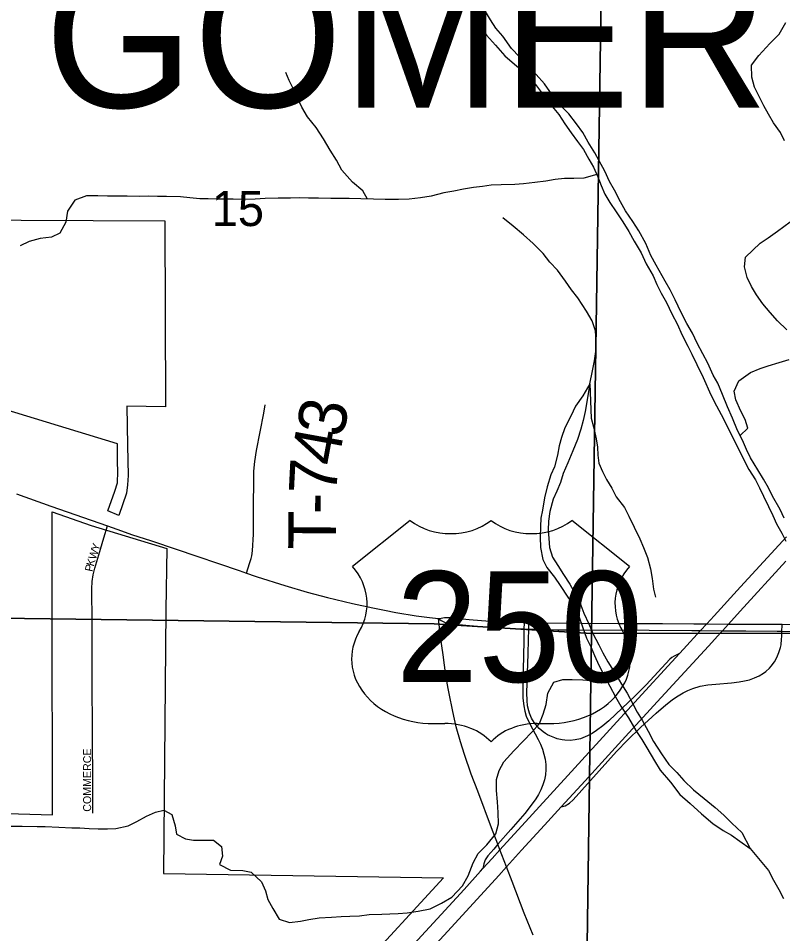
# Model space of a CAD drawing. Extents: x 1874609 to 2204689, y 815661 to 1281160.
# Drawn here: x 2031346 to 2036147, y 1039003 to 1044757 of the extents above; entities that cross this region are included whole.
import ezdxf

# ---------------------------------------------------------------- set-up
doc = ezdxf.new("R2010")
doc.units = 0
for name, color, linetype in [('GM_X_City_Street', 7, 'Continuous'), ('GM_X_City_Street_Text', 7, 'Continuous'), ('GM_X_Corporation', 7, 'Continuous'), ('GM_X_County_Road', 7, 'Continuous'), ('GM_X_Interchange_Ramps', 7, 'Continuous'), ('GM_X_Interstate_Route', 7, 'Continuous'), ('GM_X_Major_River', 7, 'Continuous'), ('GM_X_Minor_River', 7, 'Continuous'), ('GM_X_Section', 7, 'Continuous'), ('GM_X_Section_Text', 7, 'Continuous'), ('GM_X_Township_Road', 7, 'Continuous'), ('GM_X_Township_Road_Text', 7, 'Continuous'), ('GM_X_Township_Text', 7, 'Continuous'), ('GM_X_US_Location', 7, 'Continuous'), ('GM_X_US_Route', 7, 'Continuous'), ('GM_X_US_Shield', 7, 'Continuous')]:
    doc.layers.add(name, color=color, linetype=linetype)

msp = doc.modelspace()

# ---------------------------------------------------------------- linework, layer by layer
at = {"layer": 'GM_X_City_Street'}
msp.add_lwpolyline([(2031814.4, 1039760.8), (2031813.3, 1039905.1), (2031811.4, 1040295.4), (2031810, 1040570.9), (2031810.3, 1040839.8), (2031808.8, 1040961.1), (2031807.7, 1041171), (2031810.4, 1041216.8), (2031816.2, 1041259), (2031825.5, 1041300.6), (2031850.9, 1041385.4), (2031883.5, 1041492), (2031906.2, 1041566.4)], dxfattribs=at)
at = {"layer": 'GM_X_Corporation'}
for points in [[(2030911.6, 1043490.2), (2032265.1, 1043485.4), (2032271.1, 1042314.8), (2032026.5, 1042318.9), (2032032.6, 1042072.2), (2032036.6, 1041883.8), (2032032.6, 1041825.7), (2032024.6, 1041773.6), (2031976.5, 1041633.2), (2031908.9, 1041661.8), (2031952.4, 1041785.6), (2031968.5, 1041837.7), (2031970.5, 1041907.9), (2031968.5, 1041970), (2031968.5, 1042082.2), (2031075.8, 1042355.6)], [(2031132.3, 1039762.8), (2031561.3, 1039750), (2031558.8, 1041045.5), (2031558.8, 1041654.5), (2031804.1, 1041569.4), (2032279.1, 1041424.6), (2032271.4, 1041039.2), (2032258.5, 1039382.8), (2034016.7, 1039355), (2033469.2, 1038759.2), (2033074.3, 1038349.2), (2032250.5, 1038361.1), (2032255.4, 1037344.1), (2029572.7, 1037385.2)]]:
    msp.add_lwpolyline(points, dxfattribs=at)
at = {"layer": 'GM_X_County_Road'}
for points in [[(2034051.9, 1040513.4), (2034045.6, 1040545.3), (2034032, 1040626.4), (2034013.6, 1040756.4), (2033996.7, 1040870.2), (2033984.8, 1040984.1)], [(2034578.9, 1038995), (2034524, 1039132.2), (2034446.8, 1039331.2), (2034411.7, 1039424), (2034382.9, 1039500.1), (2034371.3, 1039530.9), (2034358.1, 1039565.5), (2034319, 1039668.9), (2034231.2, 1039898.7), (2034190.3, 1040006.2), (2034147.5, 1040130.5), (2034122.9, 1040209), (2034096.8, 1040304.2), (2034074.5, 1040400.2), (2034051.9, 1040513.4)]]:
    msp.add_lwpolyline(points, dxfattribs=at)
at = {"layer": 'GM_X_Interchange_Ramps'}
for points in [[(2034523, 1040960.9), (2034522.9, 1040955.6), (2034522.1, 1040918.8), (2034520.8, 1040862.8), (2034520.1, 1040830.2), (2034518.7, 1040764.1), (2034517.6, 1040649), (2034514.1, 1040533.6), (2034515, 1040484.1), (2034520.2, 1040435), (2034527.1, 1040402.9), (2034536.6, 1040371.5), (2034555.9, 1040326.2), (2034610.4, 1040224.2), (2034624.8, 1040194.6), (2034637.4, 1040164), (2034647.6, 1040132.7), (2034655, 1040100.6), (2034659.2, 1040068), (2034659.8, 1040035.2), (2034657, 1040002.5), (2034650.6, 1039970.2), (2034640.9, 1039938.8), (2034628.4, 1039908.3), (2034613.3, 1039879.1), (2034596.3, 1039850.9), (2034567.8, 1039810.4), (2034526.5, 1039758.9), (2034439.9, 1039659.4), (2034358.1, 1039565.5), (2034331.6, 1039535.1), (2034295.5, 1039493.6), (2034277.9, 1039466.8), (2034269.6, 1039442), (2034263.5, 1039412.3)], [(2035498.8, 1040765.1), (2035465.4, 1040748.8), (2035450.2, 1040739), (2035437.8, 1040728.5), (2035290.3, 1040568.2), (2035220.5, 1040499.1), (2035054.1, 1040341.7), (2035017.1, 1040309.4), (2034978, 1040279.7), (2034950.5, 1040262), (2034921.7, 1040246.3), (2034891.5, 1040233.6), (2034876, 1040228.6), (2034844.2, 1040221.5), (2034811.6, 1040218.7), (2034778.9, 1040219.8), (2034762.7, 1040221.8), (2034730.7, 1040228.9), (2034715.1, 1040233.8), (2034684.9, 1040246.5), (2034670.4, 1040254.1), (2034656.5, 1040262.7), (2034643.1, 1040272.1), (2034630.4, 1040282.4), (2034618.4, 1040293.5), (2034607.1, 1040305.4), (2034596.5, 1040317.9), (2034586.7, 1040331), (2034569.8, 1040359), (2034556.9, 1040389), (2034551.7, 1040404.5), (2034544.7, 1040436.3), (2034541.2, 1040468.7), (2034540.1, 1040517.9), (2034547.7, 1040763.4), (2034550.3, 1040850.7), (2034552.1, 1040917.9), (2034553.1, 1040955.3), (2034553.2, 1040960)], [(2034756.4, 1039801.5), (2034780.5, 1039807.6), (2034807.5, 1039824.7), (2034830.6, 1039844.5), (2035103.1, 1040149.4), (2035171.8, 1040220.1), (2035254.7, 1040300.1), (2035351.5, 1040389.1), (2035413.7, 1040443), (2035452.7, 1040473.2), (2035479.6, 1040492), (2035522, 1040517.2), (2035551.5, 1040531.6), (2035581.8, 1040544.2), (2035628.9, 1040558.5), (2035677.3, 1040567.6), (2035726.3, 1040572.8), (2035824.9, 1040579.9), (2035873.9, 1040586), (2035906.1, 1040592), (2035938.1, 1040600.2), (2035969.2, 1040611), (2035999, 1040624.5), (2036027.2, 1040641.5), (2036040.4, 1040651), (2036064.6, 1040673.3), (2036075.6, 1040685.3), (2036095.1, 1040711.7), (2036111.2, 1040740.4), (2036123.7, 1040770.9), (2036133, 1040802.4), (2036136.4, 1040818.5), (2036140.4, 1040854), (2036141.5, 1040871.6), (2036142.1, 1040904.5), (2036142.7, 1040942.1), (2036142.8, 1040948.2)]]:
    msp.add_lwpolyline(points, dxfattribs=at)
at = {"layer": 'GM_X_Interstate_Route'}
for points in [[(2033757.6, 1038857.7), (2034001.8, 1039123.4), (2034145.3, 1039281.4), (2034248.6, 1039395.6), (2034263.5, 1039412.3), (2034321.3, 1039476.2), (2034371.3, 1039530.9), (2034575.8, 1039754.6), (2034841.2, 1040045.6), (2035240.1, 1040481.3), (2035450, 1040711.8), (2035498.8, 1040765.1), (2035524.5, 1040792.7), (2035631.6, 1040909.1), (2035670.2, 1040951.1), (2035716.5, 1041001.4), (2035882.4, 1041183.2), (2036170.9, 1041497.4)], [(2035757.9, 1040895.7), (2035768.9, 1040907.9), (2035806.9, 1040949.8), (2035879.6, 1041030), (2036166.3, 1041346)], [(2032271.2, 1037288.4), (2032298.9, 1037310.6), (2032487.8, 1037468), (2032636.1, 1037597.3), (2032819.6, 1037761.1), (2032976.2, 1037905.6), (2033130.5, 1038052.7), (2033270.5, 1038191), (2033396.8, 1038319.8), (2033520.8, 1038450.7), (2033886.6, 1038849.9), (2033931, 1038898.3), (2034020.3, 1038994.5), (2034363.2, 1039370.1), (2034411.7, 1039424), (2034505.8, 1039528.8), (2034650.3, 1039685.9), (2034756.4, 1039801.5), (2034905.3, 1039964), (2035115.3, 1040194.6), (2035359.3, 1040460.6), (2035681.3, 1040811.1), (2035757.9, 1040895.7)]]:
    msp.add_lwpolyline(points, dxfattribs=at)
at = {"layer": 'GM_X_Major_River'}
for points in [[(2034201.9, 1044768.2), (2034249.7, 1044701.8), (2034287.6, 1044651.5), (2034343.5, 1044589), (2034401.4, 1044522.6), (2034463.4, 1044470.1), (2034523.3, 1044419.7), (2034581.3, 1044357.3), (2034639.1, 1044282.8), (2034699, 1044202.2), (2034740.9, 1044151.9), (2034778.8, 1044093.5), (2034818.7, 1044037.2), (2034858.6, 1043982.8), (2034896.5, 1043932.5), (2034928.3, 1043872.2), (2034958.2, 1043821.9), (2034986.1, 1043761.6), (2035005.9, 1043707.3), (2035029.8, 1043653), (2035061.6, 1043598.7), (2035101.5, 1043540.4), (2035143.4, 1043478), (2035181.3, 1043417.6), (2035213.1, 1043357.3), (2035259, 1043282.8), (2035288.8, 1043214.5), (2035332.6, 1043138.1), (2035356.5, 1043083.8), (2035384.3, 1043029.5), (2035418.2, 1042971.1), (2035450, 1042898.8), (2035485.9, 1042832.4), (2035513.7, 1042770.1), (2035551.5, 1042695.7), (2035575.4, 1042645.4), (2035607.3, 1042581.1), (2035647.1, 1042498.6), (2035694.8, 1042390.1), (2035730.6, 1042321.7), (2035760.5, 1042267.4), (2035790.3, 1042211.1), (2035905.8, 1041977.8), (2035933.6, 1041921.5), (2035975.5, 1041857.1), (2036001.4, 1041806.9), (2036027.3, 1041754.6), (2036057.1, 1041688.2), (2036085, 1041631.9), (2036108.8, 1041579.7), (2036140.7, 1041521.3), (2036166.6, 1041471.1)], [(2036157.1, 1041615.6), (2036131.2, 1041669.8), (2036083.4, 1041754.3), (2036057.5, 1041806.6), (2036025.6, 1041860.9), (2035991.8, 1041919.3), (2035943.9, 1041995.7), (2035920.1, 1042046), (2035894.2, 1042106.3), (2035862.4, 1042166.6), (2035832.6, 1042245), (2035800.8, 1042315.4), (2035768.9, 1042391.8), (2035739.1, 1042464.1), (2035711.3, 1042514.4), (2035677.4, 1042588.8), (2035645.6, 1042649.1), (2035609.7, 1042715.5), (2035579.9, 1042777.8), (2035544, 1042838.2), (2035510.2, 1042908.5), (2035472.4, 1042986.9), (2035440.6, 1043051.3), (2035408.7, 1043105.6), (2035352.9, 1043206.2), (2035319, 1043266.5), (2035287.2, 1043340.9), (2035243.4, 1043421.3), (2035205.5, 1043479.7), (2035159.7, 1043548.1), (2035127.8, 1043604.4), (2035090, 1043676.8), (2035060.1, 1043731.1), (2035030.3, 1043797.5), (2034994.4, 1043861.8), (2034966.5, 1043912.1), (2034924.7, 1043978.5), (2034890.8, 1044038.9), (2034850.9, 1044095.2), (2034803.1, 1044157.6), (2034737.1, 1044224.1), (2034699.2, 1044276.5), (2034651.4, 1044344.9), (2034599.5, 1044403.3), (2034541.5, 1044465.8), (2034493.6, 1044516.2), (2034443.7, 1044568.5), (2034389.8, 1044645), (2034345.9, 1044695.4), (2034312, 1044747.7), (2034280.1, 1044800)]]:
    msp.add_lwpolyline(points, dxfattribs=at)
at = {"layer": 'GM_X_Minor_River'}
for points in [[(2036157.6, 1043987.1), (2036133.7, 1044039.3), (2036089.8, 1044099.7), (2036057.9, 1044154), (2036028, 1044208.3), (2035970.3, 1044325), (2035952.5, 1044387.2), (2035950.8, 1044463.5), (2035997.1, 1044523.5), (2036065.5, 1044599.4), (2036123.9, 1044657.3), (2036166.2, 1044731.4)], [(2033538.2, 1043621.6), (2033510.3, 1043673.9), (2033444.4, 1043728.3), (2033378.5, 1043802.9), (2033344.6, 1043865.2), (2033304.8, 1043927.6), (2033262.9, 1044000), (2033217.1, 1044070.4), (2033163.2, 1044138.9), (2033127.3, 1044199.2), (2033075.6, 1044307.8), (2033047.8, 1044366.1), (2033025.9, 1044416.4)], [(2034979.5, 1043775.7), (2034897.8, 1043751.9), (2034835.7, 1043750.2), (2034777.5, 1043750.5), (2034717.4, 1043744.7), (2034659.2, 1043732.9), (2034591, 1043725.2), (2034518.8, 1043717.5), (2034464.7, 1043713.8), (2034378.5, 1043710.1), (2034316.3, 1043708.4), (2034262.2, 1043700.6), (2034204, 1043694.8), (2034141.8, 1043683.1), (2034081.6, 1043671.3), (2034019.5, 1043659.5), (2033939.2, 1043639.8), (2033871, 1043628.1), (2033800.8, 1043620.4), (2033734.7, 1043618.7), (2033650.5, 1043619.1), (2033576.3, 1043621.4), (2033498.1, 1043621.8), (2033424, 1043624.1), (2033309.7, 1043624.6), (2033231.5, 1043627), (2033169.4, 1043627.2), (2033113.3, 1043629.5), (2033055.1, 1043627.8), (2032979, 1043626.1), (2032896.8, 1043624.4), (2032832.6, 1043620.7), (2032758.4, 1043619), (2032696.3, 1043621.3), (2032602.1, 1043619.7), (2032537.9, 1043622), (2032485.8, 1043622.3), (2032423.7, 1043628.6), (2032363.6, 1043634.8), (2032277.4, 1043637.2), (2032219.2, 1043637.5), (2032165.1, 1043639.8), (2032109, 1043638), (2032028.8, 1043640.3), (2031960.7, 1043638.7), (2031906.5, 1043638.9), (2031844.4, 1043641.2), (2031774.2, 1043641.5), (2031700, 1043613.7), (2031655.6, 1043545.7), (2031643.3, 1043475.5), (2031607, 1043407.5), (2031554.8, 1043381.7), (2031482.6, 1043373.9), (2031414.4, 1043354.2), (2031358.2, 1043328.3)], [(2034935.3, 1042459.7), (2034951.6, 1042541.9), (2034963.9, 1042604), (2034974.1, 1042662.2), (2034976.3, 1042732.4), (2034970.5, 1042792.6), (2034950.7, 1042854.9), (2034914.9, 1042917.2), (2034861, 1042999.7), (2034821.1, 1043050.1), (2034783.2, 1043104.4), (2034733.4, 1043174.8), (2034685.4, 1043225.2), (2034641.5, 1043279.6), (2034579.6, 1043342.1), (2034519.7, 1043396.5), (2034453.7, 1043451), (2034389.8, 1043503.4)], [(2036173.3, 1042799.2), (2036113.4, 1042855.7), (2036067.5, 1042908), (2036021.6, 1042962.4), (2035981.7, 1043018.8), (2035951.8, 1043071.1), (2035923.9, 1043127.4), (2035908.1, 1043195.7), (2035912.4, 1043255.8), (2036004.9, 1043343.7), (2036055.1, 1043377.6), (2036115.4, 1043419.4), (2036193.8, 1043477.3)], [(2035878.9, 1042135.2), (2035928.6, 1042180.4), (2035910.7, 1042234.6), (2035884.9, 1042288.9), (2035853, 1042359.3), (2035841.2, 1042413.5), (2035871.5, 1042479.6), (2035943.8, 1042531.4), (2036006.1, 1042555.2), (2036056.3, 1042573), (2036124.5, 1042594.8), (2036186.7, 1042612.6)], [(2034935.3, 1042459.7), (2034890.9, 1042383.6), (2034844.6, 1042319.6), (2034816.3, 1042257.6), (2034777.9, 1042183.5), (2034757.7, 1042123.4), (2034743.4, 1042069.3), (2034733.2, 1042011.2), (2034712.9, 1041939), (2034690.7, 1041887), (2034668.4, 1041812.8), (2034650.1, 1041742.7), (2034637.8, 1041666.5), (2034627.5, 1041614.4), (2034625.4, 1041562.2), (2034623.1, 1041496), (2034624.9, 1041431.8), (2034640.7, 1041355.5), (2034664.5, 1041305.2), (2034714.4, 1041244.8), (2034750.3, 1041192.5), (2034798.2, 1041118), (2034832.1, 1041067.8), (2034865.9, 1040999.4), (2034889.7, 1040933.1), (2034915.5, 1040860.7), (2034943.4, 1040802.4), (2034965.2, 1040752.2), (2034993.1, 1040691.8), (2035032.9, 1040613.4), (2035060.8, 1040559.1), (2035096.6, 1040492.8), (2035130.5, 1040434.4), (2035178.3, 1040360), (2035224.2, 1040281.5), (2035262, 1040223.2), (2035293.9, 1040170.9), (2035341.7, 1040090.4), (2035377.6, 1040032), (2035441.5, 1039955.5), (2035501.3, 1039879), (2035565.3, 1039822.5), (2035637.2, 1039756), (2035709.2, 1039695.5), (2035773.2, 1039653.1), (2035825.2, 1039622.8), (2035877.2, 1039584.4), (2035943.1, 1039538)], [(2034935.3, 1042459.7), (2034906.6, 1042285.3), (2034894.4, 1042229.1), (2034880.1, 1042175), (2034857.9, 1042110.9), (2034829.5, 1042038.8), (2034797.2, 1041962.7), (2034768.9, 1041896.7), (2034750.6, 1041840.5), (2034728.4, 1041784.5), (2034706.2, 1041734.4), (2034683.8, 1041656.3), (2034675.6, 1041596.1), (2034673.4, 1041539.9), (2034677.2, 1041487.8), (2034683, 1041431.6), (2034700.8, 1041369.3), (2034734.7, 1041317), (2034770.6, 1041260.6), (2034810.5, 1041200.3), (2034844.3, 1041139.9), (2034872.2, 1041085.6), (2034898, 1041017.3), (2034929.9, 1040950.9), (2034953.7, 1040890.7), (2034991.5, 1040818.2), (2035017.4, 1040768), (2035049.3, 1040711.7), (2035105.1, 1040623.1), (2035135, 1040572.8), (2035170.9, 1040514.5), (2035204.7, 1040448.1), (2035232.6, 1040395.8), (2035264.5, 1040345.5), (2035302.3, 1040277.2), (2035336.2, 1040210.8), (2035386, 1040134.3), (2035431.9, 1040067.9), (2035481.8, 1040017.5), (2035525.7, 1039967.2), (2035587.7, 1039908.7), (2035653.6, 1039854.2), (2035723.6, 1039795.8), (2035777.5, 1039749.4), (2035827.5, 1039699), (2035889.4, 1039638.5), (2035943.1, 1039538)], [(2034935.3, 1042459.7), (2034944.5, 1042243), (2034958.4, 1042188.7), (2034976.1, 1042114.4), (2034984, 1042062.2), (2034985.8, 1042012), (2034991.6, 1041961.8), (2035015.5, 1041909.6), (2035039.4, 1041859.3), (2035073.2, 1041803), (2035101.1, 1041748.7), (2035153, 1041682.3), (2035180.9, 1041628), (2035214.7, 1041559.6), (2035250.5, 1041485.2), (2035272.4, 1041430.9), (2035298.2, 1041368.6), (2035316, 1041296.3), (2035327.8, 1041236.1), (2035335.6, 1041169.8), (2035347.4, 1041119.6)], [(2031286.7, 1039679.2), (2031370.9, 1039678.9), (2031463.2, 1039676.6), (2031515.3, 1039676.4), (2031599.5, 1039674.1), (2031681.8, 1039669.8), (2031731.9, 1039669.6), (2031790.1, 1039665.4), (2031848.2, 1039663.2), (2031906.4, 1039663), (2031958.5, 1039664.8), (2032034.8, 1039680.6), (2032091, 1039708.5), (2032151.3, 1039742.4), (2032207.6, 1039768.3), (2032259.7, 1039780.1), (2032309.8, 1039751.9), (2032331.7, 1039681.5), (2032339.5, 1039629.3), (2032395.6, 1039599), (2032445.7, 1039590.9), (2032515.9, 1039590.6), (2032572.1, 1039590.4), (2032622.1, 1039552.1), (2032628, 1039489.9), (2032609.8, 1039437.8), (2032677.9, 1039403.4), (2032756.1, 1039401.2), (2032808.2, 1039390.9), (2032874.2, 1039328.5), (2032898.1, 1039272.2), (2032914, 1039218), (2032943.9, 1039161.7), (2032983.9, 1039095.3), (2033050, 1039073), (2033118.2, 1039082.8), (2033170.4, 1039092.7), (2033234.6, 1039102.5), (2033312.8, 1039108.2), (2033373, 1039112), (2033427.2, 1039113.9), (2033489.4, 1039115.7), (2033549.6, 1039123.5), (2033629.8, 1039125.2), (2033680, 1039129), (2033732.1, 1039130.8), (2033788.3, 1039134.7), (2033856.5, 1039144.5), (2033932.8, 1039160.2), (2034003.1, 1039196.1), (2034069.4, 1039234), (2034135.8, 1039304), (2034172, 1039368.1), (2034202.4, 1039448.2), (2034234.6, 1039508.3), (2034288.9, 1039562.3), (2034345.3, 1039630.3), (2034361.5, 1039694.5), (2034359.7, 1039764.7), (2034355.9, 1039833), (2034350.1, 1039903.2), (2034350.3, 1039973.4), (2034366.5, 1040029.6), (2034394.7, 1040083.6), (2034459.1, 1040153.7), (2034519.5, 1040215.6), (2034571.8, 1040269.6), (2034620.1, 1040325.6), (2034642.3, 1040383.8), (2034660.5, 1040443.9), (2034672.8, 1040516.1), (2034709.1, 1040584.2), (2034765.3, 1040602), (2034825.5, 1040601.8), (2034891.7, 1040599.6), (2034941.8, 1040595.4), (2035006, 1040595.2)], [(2035943.1, 1039538), (2036056.9, 1039401), (2036088.8, 1039340.7), (2036122.6, 1039280.3), (2036152.5, 1039224)]]:
    msp.add_lwpolyline(points, dxfattribs=at)
at = {"layer": 'GM_X_Section'}
for points in [[(2035027.7, 1046279.9), (2034947, 1040890.8), (2033958.3, 1040950.8), (2029613.9, 1041007.7), (2029702.7, 1046322.8)], [(2035027.7, 1046279.9), (2040325.7, 1046200.1), (2040294.3, 1040893.1), (2034947, 1040890.8)], [(2029613.9, 1041007.7), (2033958.3, 1040950.8), (2034947, 1040890.8), (2034872, 1035619.9), (2029549.1, 1035652.8)], [(2040294.3, 1040893.1), (2040262.9, 1035584.1), (2034872, 1035619.9), (2034947, 1040890.8)]]:
    msp.add_lwpolyline(points, close=True, dxfattribs=at)
at = {"layer": 'GM_X_Township_Road'}
for points in [[(2032823.9, 1041737.4), (2032825, 1041807), (2032825, 1041911.1), (2032830.5, 1041971.4), (2032841.4, 1042039.9), (2032888.1, 1042275.5), (2032896.3, 1042327.6)], [(2032778.7, 1041270), (2032798.4, 1041330.9), (2032808.4, 1041361.8), (2032812, 1041377.6), (2032816.2, 1041409.9), (2032822.2, 1041513.8), (2032822.2, 1041637.1), (2032823.9, 1041737.4)]]:
    msp.add_lwpolyline(points, dxfattribs=at)
at = {"layer": 'GM_X_US_Route'}
for points in [[(2031333.5, 1041767.4), (2031549.7, 1041691.5), (2031906.2, 1041566.4), (2031994, 1041535.6), (2032056.2, 1041513.6), (2032181.6, 1041472.2), (2032337.4, 1041420.6), (2032732.2, 1041285.8)], [(2032732.2, 1041285.8), (2032778.7, 1041270), (2032834, 1041251.1), (2032845.9, 1041247.3)], [(2032845.9, 1041247.3), (2033020.5, 1041192.3), (2033161.1, 1041150.8), (2033286.9, 1041116.7), (2033445.3, 1041078.2), (2033572.8, 1041050.9), (2033646.2, 1041036.9)], [(2033646.2, 1041036.9), (2033716.8, 1041023.4), (2033845.4, 1041002.1), (2033928.6, 1040990.7), (2033984.8, 1040984.1)], [(2033984.8, 1040984.1), (2034001.1, 1040987.8), (2034022.1, 1040990), (2034039.2, 1040990.7), (2034058.8, 1040991.1), (2034077.6, 1040989.9), (2034177.8, 1040979.4), (2034308.4, 1040968.8), (2034396.2, 1040965.4), (2034457.8, 1040963.3), (2034523, 1040960.9), (2034541.9, 1040960.2), (2034553.2, 1040960), (2034656.4, 1040957.6), (2035113.9, 1040953.3), (2035391.8, 1040953.2), (2035587.9, 1040951.9), (2035670.2, 1040951.1), (2035806.9, 1040949.8), (2035865.8, 1040949.2), (2036127.4, 1040948.3), (2036142.8, 1040948.2), (2036437.8, 1040945.1)], [(2033984.8, 1040984.1), (2034001.4, 1040972.6), (2034018.1, 1040963.7), (2034038.1, 1040956), (2034055.1, 1040951.9), (2034069.8, 1040950.5), (2034179.4, 1040940.9), (2034326.3, 1040928), (2034440.7, 1040921.3), (2034506.2, 1040919.3), (2034522.1, 1040918.8), (2034552.1, 1040917.9), (2034588, 1040916.8), (2034735.3, 1040914.4), (2034784.4, 1040914.1), (2034817.1, 1040914), (2035308.9, 1040911), (2035576.9, 1040909.5)], [(2035576.9, 1040909.5), (2035620.5, 1040909.2), (2035631.6, 1040909.1), (2035768.9, 1040907.9), (2035915.8, 1040906.6), (2036112.5, 1040904.7), (2036142.1, 1040904.5), (2036522.5, 1040902.2), (2036579.6, 1040901.6), (2036607.1, 1040905.6), (2036625.1, 1040909.3), (2036640.2, 1040915.2), (2036656.3, 1040924.7)]]:
    msp.add_lwpolyline(points, dxfattribs=at)
at = {"layer": 'GM_X_US_Shield'}
for p, q in [((2033807.4, 1041601), (2033444.9, 1041311)), ((2035185.1, 1041311), (2034822.6, 1041601)), ((2033952.5, 1040324.8), (2034025, 1040324.8)), ((2034605.1, 1040324.8), (2034677.6, 1040324.8))]:
    msp.add_line(p, q, dxfattribs=at)
for centre, major_axis, start_param, end_param in [((2034061.2, 1041808.1), (-362.5, 0), 0.795399, 2.346194), ((2034568.8, 1041808.1), (-362.5, 0), 0.795399, 2.346194), ((2033029.1, 1041078.1), (507.6, 0), 5.838949, 6.894067), ((2035600.9, 1041078.1), (-507.6, 0), 5.672304, 6.727422), ((2033946.8, 1040730.9), (507.6, 0), 2.702327, 4.723529), ((2034683.2, 1040730.9), (-507.6, 0), 1.559657, 3.580859), ((2034025, 1040034.8), (-362.5, 0), 3.785094, 4.712389), ((2034605.1, 1040034.8), (-362.5, 0), 4.712389, 5.639684)]:
    msp.add_ellipse(centre, major_axis=major_axis, ratio=0.8, start_param=start_param, end_param=end_param, dxfattribs=at)

# ---------------------------------------------------------------- texts
at = {"layer": 'GM_X_City_Street_Text'}
for s, rotation, p in [('W', 72.07019, (2031831.7, 1041351)), ('Y', 72.05328, (2031849.3, 1041405.4)), ('P', 77.88615, (2031811.7, 1041275.9)), ('K', 72.89244, (2031818.8, 1041309.1)), ('COMMERCE', 90, (2031802.9, 1039770.1))]:
    msp.add_text(s, height=50, rotation=rotation, dxfattribs=at).set_placement(p)
at = {"layer": 'GM_X_Section_Text'}
msp.add_text('15', height=221, rotation=0.00001, dxfattribs=at).set_placement((2032560.3, 1043451.6))
at = {"layer": 'GM_X_Township_Road_Text'}
for s, rotation, p in [('3', 79.56575, (2033385.1, 1042115.7)), ('4', 79.63417, (2033351.9, 1041934)), ('7', 87.07418, (2033343.6, 1041759.7)), ('-', 89.47701, (2033342.6, 1041639.8)), ('T', 89.48572, (2033340.6, 1041415.4))]:
    msp.add_text(s, height=300, rotation=rotation, dxfattribs=at).set_placement(p)
at = {"layer": 'GM_X_Township_Text'}
msp.add_text('MONTGOMERY', height=900, rotation=0.00001, dxfattribs=at).set_placement((2027967.5, 1044196.3))
at = {"layer": 'GM_X_US_Location'}
for s in ['/', '0']:
    msp.add_text(s, height=1, dxfattribs=at).set_placement((2034315.6, 1040933.4))
msp.add_text('250', height=1, rotation=0.00001, dxfattribs=at).set_placement((2034007.9, 1040726.4))
at = {"layer": 'GM_X_US_Shield'}
msp.add_text('250', height=696.1, dxfattribs=at).set_placement((2033716.6, 1040585.9))

doc.saveas('drawing.dxf')
